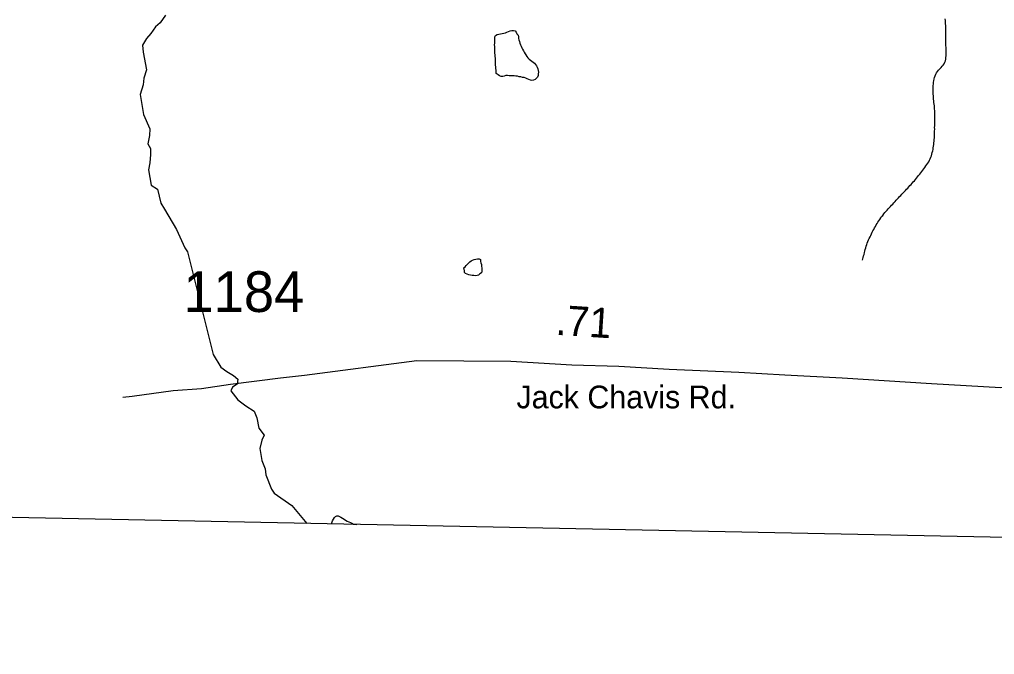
# Model space of a CAD drawing. Extents: x 1950930 to 2061844, y 904556 to 1017002.
# Drawn here: x 1986228 to 1990305, y 906013 to 908667 of the extents above; entities that cross this region are included whole.
import ezdxf

# ---------------------------------------------------------------- set-up
doc = ezdxf.new("R2010")
doc.units = 0
for name, color, linetype in [('Exist Boundary Political CountyLine', 7, 'Continuous'), ('Exist Hydrographic Creek Single Shore', 7, 'Continuous'), ('Exist Hydrographic Misc Water Feature', 7, 'Continuous'), ('Exist Road Primary US Structure Standard Bridge CELL', 7, 'Continuous'), ('Exist Road Secondary Type 51 Attributed', 7, 'Continuous'), ('Exist Road Secondary Type 51 Label', 7, 'Continuous'), ('Exist Road Secondary Type 51 Number Label', 7, 'Continuous')]:
    doc.layers.add(name, color=color, linetype=linetype)

msp = doc.modelspace()

# ---------------------------------------------------------------- linework, layer by layer
at = {"layer": 'Exist Boundary Political CountyLine'}
msp.add_lwpolyline([(2014538, 906012.8), (1997082.5, 906396.5), (1993199.8, 906445.3), (1978988.5, 906730.2), (1974332.2, 906819.9), (1966688.7, 906863.1), (1954666.9, 907077.7)], dxfattribs=at)
at = {"layer": 'Exist Hydrographic Creek Single Shore'}
for points in [[(1986839, 908684.4), (1986816.2, 908653.3), (1986796.5, 908635.7), (1986776.8, 908607.8), (1986759.2, 908588.1), (1986742.6, 908559.1), (1986744.7, 908531.1), (1986759.2, 908456.6), (1986747.8, 908422.4), (1986744.7, 908394.4), (1986733.3, 908354), (1986747.3, 908270.2), (1986773.2, 908210.1), (1986771.1, 908182.1), (1986764.9, 908147.9), (1986776.3, 908128.3), (1986776.3, 908102.4), (1986773.2, 908068.2), (1986768, 908039.2), (1986778.9, 907975), (1986804.8, 907958.4), (1986819.3, 907899.4), (1986833.8, 907873.5), (1986885, 907789.6), (1986919.2, 907713), (1986930.6, 907696.4), (1987038.3, 907266.6), (1987070.4, 907213.8), (1987095.3, 907195.1), (1987123.2, 907179.6), (1987140.8, 907163), (1987137.7, 907143.4), (1987118.1, 907129.9), (1987111.9, 907115.4), (1987140.8, 907077.1), (1987175, 907052.2), (1987209.2, 907029.4), (1987220.6, 907001.5), (1987228.9, 906959), (1987251.7, 906930), (1987241.8, 906908.3), (1987233.5, 906874.1), (1987240.8, 906823.3), (1987255.3, 906789.2), (1987258.4, 906763.3), (1987281.2, 906703.2), (1987292.6, 906686.6), (1987366.6, 906635.9), (1987430, 906561)], [(1990055.7, 908264.1), (1990056.1, 908271.6), (1990055.9, 908278.2), (1990055.5, 908285.6), (1990055.1, 908293), (1990054.5, 908299.5), (1990053.8, 908306.1), (1990052.8, 908313.6), (1990051.8, 908320.1), (1990051.4, 908327.5), (1990050.8, 908333.8), (1990049.9, 908341.2), (1990049.7, 908347.7), (1990049.3, 908355.5), (1990048.7, 908362.1), (1990048.9, 908369.3), (1990048.9, 908376.6), (1990048.7, 908383.2), (1990049.5, 908390.8), (1990049.7, 908397.2), (1990050.6, 908404.4), (1990051.4, 908411.2), (1990052.8, 908418.3), (1990054.9, 908424.8), (1990057.3, 908431.4), (1990059.6, 908437.9), (1990063.3, 908444.7), (1990066.8, 908450.2), (1990071.5, 908455.6), (1990076.2, 908460.6), (1990081.7, 908466.2), (1990086.4, 908471.2), (1990091.2, 908476.6), (1990095.5, 908482.3), (1990098.1, 908488.1), (1990100, 908494.6), (1990101.6, 908500.9), (1990102.2, 908507.8), (1990103.1, 908514.9), (1990102.9, 908521.4), (1990103.3, 908529.1), (1990103.3, 908536.4), (1990103.5, 908542.8), (1990103.1, 908550.2), (1990102.4, 908557.6), (1990102.4, 908565), (1990101.8, 908571.5), (1990102.2, 908579.1), (1990102, 908585.7), (1990102.4, 908593), (1990102.2, 908599.4), (1990102.2, 908606.8), (1990102.2, 908614.5), (1990102, 908620.9), (1990102, 908628.3), (1990101.8, 908634.8), (1990101.6, 908642.2), (1990101, 908648.7), (1990100.6, 908656.1), (1990100.4, 908662.6), (1990099.6, 908670.1)], [(1989752.8, 907660.7), (1989756.1, 907672), (1989758, 907678.6), (1989759.6, 907685.3), (1989761.6, 907692.7), (1989763.1, 907698.9), (1989764.9, 907705.6), (1989766.8, 907713), (1989768.6, 907719.6), (1989771.1, 907726.1), (1989773.3, 907732.7), (1989776.2, 907739.1), (1989778.9, 907745.7), (1989781.7, 907752.1), (1989784.8, 907758.5), (1989787.5, 907764.2), (1989790.8, 907770.6), (1989794, 907777.5), (1989797.1, 907783.8), (1989800.2, 907789.5), (1989803.9, 907795.8), (1989807.4, 907801.8), (1989810.7, 907808.2), (1989814.5, 907813.7), (1989818, 907820), (1989821.7, 907826), (1989825.6, 907831.5), (1989829.5, 907837.3), (1989833.4, 907842.9), (1989837.7, 907848.3), (1989842, 907854.2), (1989846.3, 907860), (1989851, 907864.5), (1989855.8, 907870.4), (1989860.5, 907875.3), (1989865.4, 907879.8), (1989870.3, 907885.5), (1989874.8, 907890.6), (1989880, 907895.5), (1989884.7, 907900.8), (1989889.4, 907905.8), (1989894.5, 907911.5), (1989898.6, 907916.2), (1989903.7, 907921), (1989908.5, 907926.8), (1989913.6, 907931.4), (1989918.3, 907936.3), (1989923, 907942.1), (1989928.1, 907946.9), (1989932.7, 907951.6), (1989937, 907957.4), (1989942.5, 907962.2), (1989946.8, 907967.7), (1989951.9, 907972.6), (1989956.4, 907977.6), (1989961.2, 907982.9), (1989965.5, 907988), (1989970.2, 907993.3), (1989974.9, 907998.3), (1989979.2, 908004.2), (1989983.5, 908009.6), (1989987.8, 908015.4), (1989992.5, 908019.9), (1989996.8, 908025.8), (1990001.1, 908031.2), (1990005.5, 908037.1), (1990010.4, 908042.8), (1990014.3, 908048.3), (1990018.8, 908054.9), (1990022.7, 908060.4), (1990026.6, 908066.4), (1990030.3, 908072.6), (1990033.7, 908078.3), (1990036.4, 908084.7), (1990039.3, 908091.2), (1990042, 908096.8), (1990043.4, 908103.5), (1990045, 908111), (1990047.1, 908117.6), (1990048.5, 908123.9), (1990049.1, 908130.3), (1990050.4, 908137.7), (1990051.2, 908144.6), (1990052.2, 908151.7), (1990053, 908158.5), (1990053.4, 908165.7), (1990054, 908172.2), (1990054.5, 908179.8), (1990054.7, 908187.1), (1990055.1, 908193.5), (1990054.9, 908200.8), (1990055.3, 908208.5), (1990055.1, 908214.9), (1990055.5, 908222.2), (1990055.5, 908229.5), (1990055.7, 908236), (1990055.7, 908243.8), (1990055.9, 908250.2), (1990055.9, 908257.5), (1990055.7, 908264.1)]]:
    msp.add_lwpolyline(points, dxfattribs=at)
at = {"layer": 'Exist Hydrographic Misc Water Feature'}
for points in [[(1988221.1, 908441.4), (1988220.9, 908448), (1988220.7, 908455.3), (1988220.1, 908461.9), (1988219.7, 908469.2), (1988219.2, 908476.6), (1988219, 908483.2), (1988218.6, 908490.5), (1988218.2, 908498.3), (1988218, 908504.8), (1988217, 908512.3), (1988216.6, 908519.7), (1988216.4, 908526.1), (1988216, 908533.5), (1988216, 908540.9), (1988215.8, 908547.3), (1988215.6, 908554.7), (1988215.1, 908561.3), (1988215.3, 908567.7), (1988215.3, 908575.4), (1988215.6, 908581.9), (1988215.8, 908588.3), (1988216, 908594.8), (1988218.6, 908600.5), (1988225.6, 908603.9), (1988233.2, 908606), (1988239.7, 908607.4), (1988246.7, 908608.4), (1988253.7, 908609.8), (1988260.3, 908611.2), (1988266.6, 908613.5), (1988273.6, 908616.8), (1988279.9, 908619.2), (1988286.9, 908620.5), (1988294.3, 908621.1), (1988300.9, 908619.3), (1988304.5, 908613.5), (1988308.4, 908607.1), (1988313.2, 908602), (1988315, 908595.2), (1988315.4, 908587.8), (1988316.6, 908581.6), (1988318.5, 908574.8), (1988320.7, 908567.9), (1988323, 908561.5), (1988325.7, 908555), (1988328.3, 908548.1), (1988331.8, 908542.7), (1988335.3, 908535.6), (1988338.6, 908529.9), (1988342.3, 908524.1), (1988346, 908518.6), (1988350.1, 908512.7), (1988354.4, 908506.8), (1988358.9, 908501.6), (1988364.6, 908497.5), (1988370.4, 908493.4), (1988375.9, 908488.9), (1988381.2, 908484.9), (1988385.3, 908478.9), (1988389.4, 908473.1), (1988393.5, 908467.6), (1988396.2, 908460.7), (1988397.6, 908453.9), (1988397.8, 908447.5), (1988397.6, 908440.2), (1988396.8, 908433), (1988394.8, 908426.4), (1988390.3, 908421.4), (1988384.3, 908416.6), (1988377.7, 908413.5), (1988371.2, 908412.1), (1988365, 908413), (1988357.9, 908416.6), (1988351.5, 908419.2), (1988345.1, 908421.7), (1988338.4, 908424), (1988331.8, 908425), (1988324.8, 908426.9), (1988317.7, 908428), (1988310.9, 908429.8), (1988303.7, 908430.5), (1988297, 908430.8), (1988289.8, 908431), (1988283, 908431.2), (1988276.2, 908431.5), (1988268.7, 908432.2), (1988261.9, 908432.4), (1988255.3, 908430.1), (1988248.6, 908428.3), (1988241.8, 908428.6), (1988235.6, 908431.9), (1988229.3, 908435.3), (1988221.1, 908441.4)], [(1988086.4, 907628.8), (1988091.5, 907633.7), (1988095.8, 907639.2), (1988100.9, 907644), (1988105.4, 907649), (1988111, 907653.4), (1988116.3, 907658.3), (1988122.7, 907660.6), (1988129.6, 907663.1), (1988137, 907664.5), (1988144, 907665.9), (1988150.6, 907666.9), (1988155.3, 907664.2), (1988156.3, 907655.9), (1988157.7, 907649.2), (1988159.8, 907642.7), (1988160.6, 907635.4), (1988161.4, 907627.9), (1988162, 907621.3), (1988161.8, 907614), (1988159.6, 907608.3), (1988153.6, 907603.6), (1988148.1, 907598.7), (1988141.5, 907597.2), (1988134.6, 907595.9), (1988127.8, 907596.5), (1988120.8, 907597.5), (1988113.6, 907598.7), (1988107.3, 907600.4), (1988099.9, 907602.8), (1988093.1, 907605.8), (1988088.4, 907609.8), (1988088.6, 907616.3), (1988086.4, 907628.8)], [(1987532.9, 906558.9), (1987534.4, 906563), (1987537.4, 906571), (1987541.1, 906578.2), (1987544.8, 906585), (1987549.5, 906589.5), (1987554.5, 906592), (1987560, 906592), (1987566.2, 906589.8), (1987571.9, 906586.9), (1987578.5, 906583), (1987585.4, 906578.4), (1987591.8, 906573.7), (1987598.6, 906570.7), (1987605.3, 906567.2), (1987611.7, 906564.7), (1987618, 906562), (1987624.7, 906557.1), (1987631.1, 906556.9), (1987638.2, 906556.8)]]:
    msp.add_lwpolyline(points, dxfattribs=at)
at = {"layer": 'Exist Road Secondary Type 51 Attributed'}
msp.add_lwpolyline([(1990391.3, 907132.9), (1990331.2, 907127.8), (1990042.2, 907144.1), (1989668.3, 907168.4), (1989428.5, 907180), (1989236.8, 907191.1), (1988944.6, 907203.9), (1988734.4, 907216.3), (1988537.9, 907221.8), (1988283.1, 907238.1), (1987889.6, 907240.7), (1987419.4, 907179.6), (1987319.5, 907167.2), (1987109.8, 907141.3), (1986989.5, 907123.2), (1986870, 907114.4), (1986699.1, 907091.7), (1986659.8, 907086.4)], dxfattribs=at)

# ---------------------------------------------------------------- texts
at = {"layer": 'Exist Road Primary US Structure Standard Bridge CELL'}
msp.add_text('.71', height=125, rotation=356.3431, dxfattribs=at).set_placement((1988467.9, 907349.3))
at = {"layer": 'Exist Road Secondary Type 51 Label'}
msp.add_text('Jack Chavis Rd.', height=95, dxfattribs=at).set_placement((1988306.3, 907041.6))
at = {"layer": 'Exist Road Secondary Type 51 Number Label'}
msp.add_text('1184', height=170, dxfattribs=at).set_placement((1986913.3, 907444.4))

doc.saveas('drawing.dxf')
